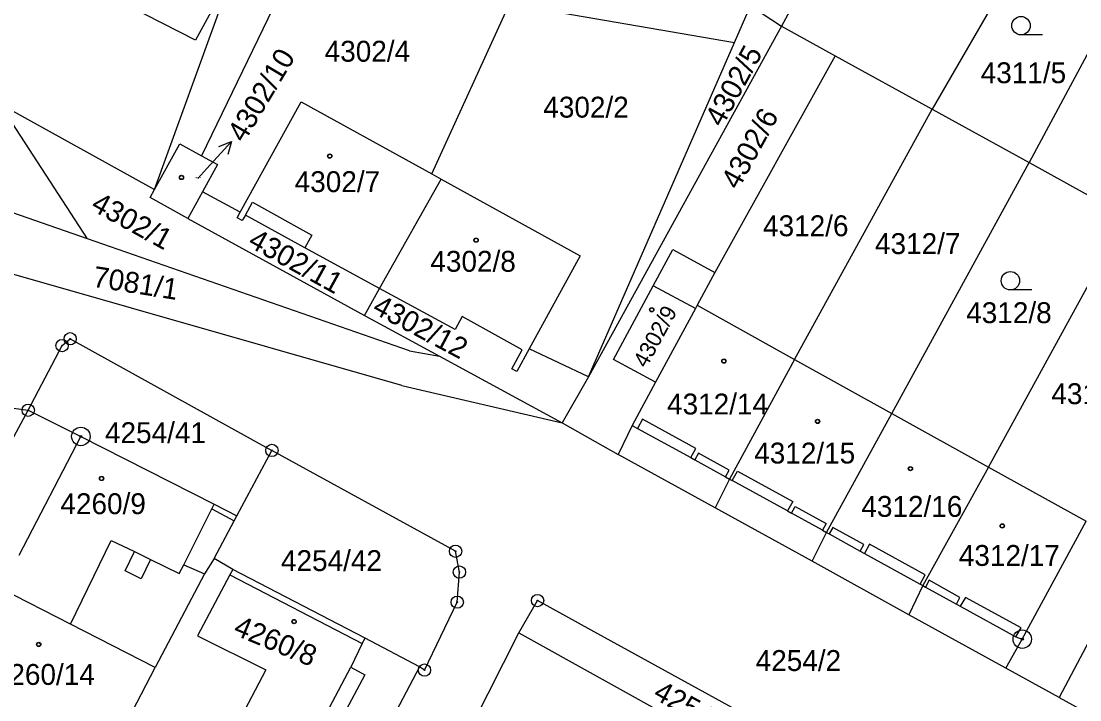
# Model space of a CAD drawing. Extents: x -593183 to -588034, y -1130415 to -1124994.
# Drawn here: x -589711.3 to -589625.1, y -1129154.2 to -1129099 of the extents above; entities that cross this region are included whole.
import ezdxf

# ---------------------------------------------------------------- set-up
doc = ezdxf.new("R2010")
doc.units = 0
for name, color, linetype in [('Vrstva 1', 7, 'Continuous'), ('Vrstva 16', 7, 'Continuous'), ('Vrstva 18', 7, 'Continuous'), ('Vrstva 19', 7, 'Continuous'), ('Vrstva 24', 7, 'Continuous'), ('Vrstva 25', 7, 'Continuous'), ('Vrstva 4', 7, 'Continuous')]:
    doc.layers.add(name, color=color, linetype=linetype)

msp = doc.modelspace()

# ---------------------------------------------------------------- linework, layer by layer
at = {"layer": 'Vrstva 1'}
for p, q in [((-589644.82, -1129091.02), (-589649.4, -1129099.44)), ((-589629.01, -1129092.12), (-589637.13, -1129106.19)), ((-589697.06, -1129100.56), (-589710.8, -1129093.55)), ((-589700.4, -1129112.72), (-589693.9, -1129094.74)), ((-589693.9, -1129094.74), (-589697.06, -1129100.56)), ((-589689.45, -1129095.22), (-589696.57, -1129109.98)), ((-589677.84, -1129111.44), (-589671.52, -1129097.61)), ((-589671.52, -1129097.61), (-589653.21, -1129100.77)), ((-589653.21, -1129100.77), (-589651.9, -1129097.77)), ((-589651.9, -1129097.77), (-589649.4, -1129099.44)), ((-589622.7, -1129098.32), (-589629.24, -1129110.53)), ((-589649.4, -1129099.44), (-589665.09, -1129127.96)), ((-589649.4, -1129099.44), (-589645.01, -1129101.85)), ((-589665.09, -1129127.96), (-589653.21, -1129100.77)), ((-589645.01, -1129101.85), (-589654.81, -1129119.46)), ((-589645.01, -1129101.85), (-589637.13, -1129106.19)), ((-589713.02, -1129105.74), (-589700.4, -1129112.72)), ((-589705.86, -1129116.73), (-589713.02, -1129105.74)), ((-589693.43, -1129114.57), (-589688.46, -1129105.58)), ((-589688.46, -1129105.58), (-589677.84, -1129111.44)), ((-589648.32, -1129126.55), (-589637.13, -1129106.19)), ((-589637.13, -1129106.19), (-589629.24, -1129110.53)), ((-589700.4, -1129112.72), (-589698.35, -1129109)), ((-589698.35, -1129109), (-589696.57, -1129109.98)), ((-589696.57, -1129109.98), (-589695.28, -1129110.69)), ((-589695.28, -1129110.69), (-589696.51, -1129112.91)), ((-589640.42, -1129130.93), (-589629.24, -1129110.53)), ((-589629.24, -1129110.53), (-589621.36, -1129114.88)), ((-589677.84, -1129111.44), (-589677.07, -1129111.87)), ((-589682.11, -1129120.78), (-589677.07, -1129111.87)), ((-589677.07, -1129111.87), (-589665.76, -1129118.11)), ((-589705.86, -1129116.73), (-589717.89, -1129112.55)), ((-589700.76, -1129113.38), (-589700.4, -1129112.72)), ((-589696.51, -1129112.91), (-589697.7, -1129115.07)), ((-589693.43, -1129114.57), (-589696.51, -1129112.91)), ((-589697.7, -1129115.07), (-589700.76, -1129113.38)), ((-589693.67, -1129115.01), (-589693.43, -1129114.57)), ((-589693.27, -1129115.23), (-589693.67, -1129115.01)), ((-589693, -1129114.8), (-589693.27, -1129115.23)), ((-589688.17, -1129117.46), (-589693, -1129114.8)), ((-589632.54, -1129135.3), (-589621.36, -1129114.88)), ((-589697.7, -1129115.07), (-589683.31, -1129122.97)), ((-589679.66, -1129125.84), (-589705.86, -1129116.73)), ((-589682.11, -1129120.78), (-589688.17, -1129117.46)), ((-589659.84, -1129120.55), (-589658.24, -1129117.6)), ((-589658.24, -1129117.6), (-589654.81, -1129119.46)), ((-589680.28, -1129128.67), (-589718.86, -1129117.64)), ((-589665.76, -1129118.11), (-589669.91, -1129125.67)), ((-589654.81, -1129119.46), (-589656.26, -1129122.14)), ((-589683.31, -1129122.97), (-589682.11, -1129120.78)), ((-589675.95, -1129124.1), (-589682.11, -1129120.78)), ((-589663.06, -1129126.54), (-589659.84, -1129120.55)), ((-589609.52, -1129121.39), (-589626.8, -1129154.04)), ((-589656.4, -1129122.41), (-589659.63, -1129128.39)), ((-589656.26, -1129122.14), (-589656.4, -1129122.41)), ((-589656.26, -1129122.14), (-589648.32, -1129126.55)), ((-589683.31, -1129122.97), (-589677.23, -1129126.27)), ((-589675.38, -1129123.06), (-589675.95, -1129124.1)), ((-589670.48, -1129125.77), (-589675.38, -1129123.06)), ((-589710.68, -1129130.68), (-589707.93, -1129125.42)), ((-589679.66, -1129125.84), (-589677.23, -1129126.27)), ((-589671.33, -1129127.31), (-589670.48, -1129125.77)), ((-589669.91, -1129125.67), (-589670.93, -1129127.53)), ((-589665.09, -1129127.96), (-589669.91, -1129125.67)), ((-589677.23, -1129126.27), (-589667.24, -1129131.69)), ((-589659.63, -1129128.39), (-589663.06, -1129126.54)), ((-589648.32, -1129126.55), (-589653.62, -1129136.27)), ((-589648.32, -1129126.55), (-589640.42, -1129130.93)), ((-589670.93, -1129127.53), (-589671.33, -1129127.31)), ((-589665.09, -1129127.96), (-589667.24, -1129131.69)), ((-589680.28, -1129128.67), (-589667.24, -1129131.69)), ((-589659.63, -1129128.39), (-589661.53, -1129131.91)), ((-589712.48, -1129130.43), (-589710.68, -1129130.68)), ((-589715.72, -1129139.97), (-589710.68, -1129130.68)), ((-589710.68, -1129130.68), (-589706.4, -1129132.81)), ((-589645.74, -1129140.61), (-589640.42, -1129130.93)), ((-589640.42, -1129130.93), (-589632.54, -1129135.3)), ((-589667.24, -1129131.69), (-589662.68, -1129134.27)), ((-589661.53, -1129131.91), (-589662.68, -1129134.27)), ((-589706.4, -1129132.81), (-589695.54, -1129138.33)), ((-589693.71, -1129139.26), (-589690.85, -1129133.94)), ((-589654.79, -1129138.62), (-589662.68, -1129134.27)), ((-589632.54, -1129135.3), (-589637.9, -1129144.94)), ((-589632.54, -1129135.3), (-589624.6, -1129139.71)), ((-589653.62, -1129136.27), (-589654.79, -1129138.62)), ((-589695.54, -1129138.33), (-589693.71, -1129139.26)), ((-589646.9, -1129142.96), (-589654.79, -1129138.62)), ((-589695.56, -1129142.73), (-589693.93, -1129139.67)), ((-589693.93, -1129139.67), (-589693.71, -1129139.26)), ((-589629.8, -1129149.3), (-589624.6, -1129139.71)), ((-589646.9, -1129142.96), (-589645.74, -1129140.61)), ((-589695.56, -1129142.73), (-589696.35, -1129143.98)), ((-589694.04, -1129143.63), (-589695.56, -1129142.73)), ((-589639.02, -1129147.31), (-589646.9, -1129142.96)), ((-589696.35, -1129143.98), (-589700.34, -1129151.61)), ((-589683.26, -1129149.22), (-589694.04, -1129143.63)), ((-589637.9, -1129144.94), (-589639.02, -1129147.31)), ((-589707.24, -1129148.08), (-589712.85, -1129145.21)), ((-589678.44, -1129151.81), (-589675.77, -1129146.29)), ((-589670.76, -1129148.79), (-589669.24, -1129146.16)), ((-589631.14, -1129151.65), (-589639.02, -1129147.31)), ((-589700.34, -1129151.61), (-589707.24, -1129148.08)), ((-589678.85, -1129151.54), (-589683.26, -1129149.22)), ((-589677.93, -1129162.91), (-589670.76, -1129148.79)), ((-589670.76, -1129148.79), (-589640.85, -1129165.38)), ((-589631.14, -1129151.65), (-589629.8, -1129149.3)), ((-589702.2, -1129155.16), (-589700.34, -1129151.61)), ((-589678.85, -1129151.54), (-589685.34, -1129163.96)), ((-589678.44, -1129151.81), (-589678.85, -1129151.54)), ((-589626.8, -1129154.04), (-589631.14, -1129151.65)), ((-589626.8, -1129154.04), (-589623.25, -1129156))]:
    msp.add_line(p, q, dxfattribs=at)
for points in [[(-589707.93, -1129125.42), (-589707.27, -1129124.86), (-589690.85, -1129133.94)], [(-589675.77, -1129146.29), (-589675.6, -1129143.84), (-589675.91, -1129142.15), (-589690.85, -1129133.94)], [(-589639.45, -1129162.54), (-589664.88, -1129148.56), (-589669.24, -1129146.16)]]:
    msp.add_lwpolyline(points, dxfattribs=at)
at = {"layer": 'Vrstva 16'}
msp.add_line((-589696.88, -1129111.81), (-589696.16, -1129111.02), dxfattribs=at)
at = {"layer": 'Vrstva 24'}
for centre, radius in [((-589707.27, -1129124.86), 0.5), ((-589707.93, -1129125.42), 0.5), ((-589707.93, -1129125.42), 0.0327), ((-589707.27, -1129124.86), 0.0327), ((-589710.68, -1129130.68), 0.5), ((-589710.68, -1129130.68), 0.0327), ((-589706.4, -1129132.81), 0.75), ((-589706.4, -1129132.81), 0.0903), ((-589690.85, -1129133.94), 0.5), ((-589690.85, -1129133.94), 0.0327), ((-589675.91, -1129142.15), 0.5), ((-589675.91, -1129142.15), 0.0327), ((-589675.6, -1129143.84), 0.5), ((-589675.6, -1129143.84), 0.0327), ((-589675.77, -1129146.29), 0.5), ((-589669.24, -1129146.16), 0.5), ((-589675.77, -1129146.29), 0.0327), ((-589669.24, -1129146.16), 0.0327), ((-589629.8, -1129149.3), 0.75), ((-589629.8, -1129149.3), 0.0903), ((-589678.44, -1129151.81), 0.5), ((-589678.44, -1129151.81), 0.0327)]:
    msp.add_circle(centre, radius, dxfattribs=at)
at = {"layer": 'Vrstva 25'}
for p, q in [((-589628.15, -1129100.14), (-589629.9, -1129100.14)), ((-589696.16, -1129111.02), (-589694.133, -1129108.808)), ((-589629.01, -1129120.89), (-589630.76, -1129120.89))]:
    msp.add_line(p, q, dxfattribs=at)
msp.add_lwpolyline([(-589695.178, -1129109.208), (-589694.133, -1129108.808), (-589694.44, -1129109.883)], dxfattribs=at)
for centre, radius in [((-589629.9, -1129099.39), 0.75), ((-589686.15, -1129110), 0.175), ((-589686.15, -1129110), 0.15), ((-589698.21, -1129111.74), 0.175), ((-589698.21, -1129111.74), 0.15), ((-589674.24, -1129116.84), 0.175), ((-589674.24, -1129116.84), 0.15), ((-589630.76, -1129120.14), 0.75), ((-589659.95, -1129122.5), 0.175), ((-589659.95, -1129122.5), 0.15), ((-589654.08, -1129126.68), 0.175), ((-589654.08, -1129126.68), 0.15), ((-589646.45, -1129131.58), 0.175), ((-589646.45, -1129131.58), 0.15), ((-589638.9, -1129135.43), 0.175), ((-589638.9, -1129135.43), 0.15), ((-589704.71, -1129136.23), 0.175), ((-589704.71, -1129136.23), 0.15), ((-589631.43, -1129140.09), 0.175), ((-589631.43, -1129140.09), 0.15), ((-589689.05, -1129147.87), 0.175), ((-589689.05, -1129147.87), 0.15), ((-589709.83, -1129149.73), 0.175), ((-589709.83, -1129149.73), 0.15)]:
    msp.add_circle(centre, radius, dxfattribs=at)
at = {"layer": 'Vrstva 4'}
for p, q in [((-589693, -1129114.8), (-589692.43, -1129113.76)), ((-589692.43, -1129113.76), (-589687.6, -1129116.42)), ((-589687.6, -1129116.42), (-589688.17, -1129117.46)), ((-589656.4, -1129122.41), (-589659.84, -1129120.55)), ((-589660.7, -1129131.41), (-589661.1, -1129132.15)), ((-589656.36, -1129133.8), (-589660.7, -1129131.41)), ((-589661.53, -1129131.91), (-589661.1, -1129132.15)), ((-589661.1, -1129132.15), (-589656.77, -1129134.53)), ((-589711.43, -1129142.48), (-589706.4, -1129132.81)), ((-589656.77, -1129134.53), (-589656.36, -1129133.8)), ((-589656.77, -1129134.53), (-589656.45, -1129134.71)), ((-589656.15, -1129134.17), (-589656.45, -1129134.71)), ((-589656.45, -1129134.71), (-589653.94, -1129136.09)), ((-589653.65, -1129135.56), (-589656.15, -1129134.17)), ((-589653.94, -1129136.09), (-589653.65, -1129135.56)), ((-589653.39, -1129136.4), (-589652.96, -1129135.63)), ((-589652.96, -1129135.63), (-589648.48, -1129138.09)), ((-589653.94, -1129136.09), (-589653.62, -1129136.27)), ((-589653.62, -1129136.27), (-589653.39, -1129136.4)), ((-589648.91, -1129138.87), (-589653.39, -1129136.4)), ((-589648.48, -1129138.09), (-589648.91, -1129138.87)), ((-589698.03, -1129143.25), (-589695.74, -1129138.71)), ((-589695.74, -1129138.71), (-589695.54, -1129138.33)), ((-589695.74, -1129138.71), (-589693.93, -1129139.67)), ((-589648.91, -1129138.87), (-589648.58, -1129139.04)), ((-589648.58, -1129139.04), (-589648.29, -1129138.51)), ((-589646.05, -1129140.44), (-589648.58, -1129139.04)), ((-589648.29, -1129138.51), (-589645.76, -1129139.9)), ((-589645.76, -1129139.9), (-589646.05, -1129140.44)), ((-589646.05, -1129140.44), (-589645.74, -1129140.61)), ((-589645.74, -1129140.61), (-589645.5, -1129140.74)), ((-589645.21, -1129140.22), (-589645.5, -1129140.74)), ((-589645.5, -1129140.74), (-589642.98, -1129142.13)), ((-589642.69, -1129141.6), (-589645.21, -1129140.22)), ((-589707.24, -1129148.08), (-589703.92, -1129141.26)), ((-589703.92, -1129141.26), (-589702.03, -1129142.18)), ((-589642.98, -1129142.13), (-589642.69, -1129141.6)), ((-589642.23, -1129141.57), (-589642.64, -1129142.32)), ((-589637.69, -1129144.06), (-589642.23, -1129141.57)), ((-589702.8, -1129143.75), (-589702.03, -1129142.18)), ((-589702.03, -1129142.18), (-589700.73, -1129142.82)), ((-589642.98, -1129142.13), (-589642.64, -1129142.32)), ((-589642.64, -1129142.32), (-589638.11, -1129144.82)), ((-589700.73, -1129142.82), (-589701.5, -1129144.39)), ((-589700.73, -1129142.82), (-589698.39, -1129143.96)), ((-589698.39, -1129143.96), (-589698.03, -1129143.25)), ((-589698.03, -1129143.25), (-589696.35, -1129143.98)), ((-589701.5, -1129144.39), (-589702.8, -1129143.75)), ((-589694.27, -1129144.07), (-589696.91, -1129149.02)), ((-589694.04, -1129143.63), (-589694.27, -1129144.07)), ((-589694.27, -1129144.07), (-589683.51, -1129149.66)), ((-589638.11, -1129144.82), (-589637.69, -1129144.06)), ((-589638.11, -1129144.82), (-589637.9, -1129144.94)), ((-589637.9, -1129144.94), (-589637.67, -1129145.06)), ((-589637.37, -1129144.51), (-589637.67, -1129145.06)), ((-589637.67, -1129145.06), (-589635.16, -1129146.44)), ((-589634.87, -1129145.9), (-589637.37, -1129144.51)), ((-589635.16, -1129146.44), (-589634.87, -1129145.9)), ((-589634.43, -1129145.9), (-589634.85, -1129146.61)), ((-589629.89, -1129148.37), (-589634.43, -1129145.9)), ((-589635.16, -1129146.44), (-589634.85, -1129146.61)), ((-589634.85, -1129146.61), (-589630.31, -1129149.12)), ((-589630.31, -1129149.12), (-589629.89, -1129148.37)), ((-589696.91, -1129149.02), (-589691.36, -1129151.79)), ((-589683.51, -1129149.66), (-589683.26, -1129149.22)), ((-589630.31, -1129149.12), (-589629.8, -1129149.3)), ((-589683.51, -1129149.66), (-589684.44, -1129151.58)), ((-589691.36, -1129151.79), (-589695.06, -1129158.89)), ((-589686.17, -1129154.85), (-589684.44, -1129151.58)), ((-589684.44, -1129151.58), (-589683.29, -1129152.19)), ((-589683.29, -1129152.19), (-589685.02, -1129155.46))]:
    msp.add_line(p, q, dxfattribs=at)

# ---------------------------------------------------------------- texts
at = {"layer": 'Vrstva 16'}
msp.add_text('4302/10', height=1.7, rotation=59.07006, dxfattribs=at).set_placement((-589693.122, -1129108.981))
at = {"layer": 'Vrstva 18'}
for s, p in [('4302/4', (-589686.56, -1129102.32)), ('4311/5', (-589633.18, -1129104.07)), ('4302/2', (-589668.77, -1129106.87)), ('4312/6', (-589650.89, -1129116.52)), ('4312/7', (-589641.78, -1129117.97)), ('4312/8', (-589634.36, -1129123.59)), ('4312/9', (-589627.43, -1129130.18)), ('4254/41', (-589704.435, -1129133.35)), ('4254/42', (-589690.117, -1129143.76)), ('4254/2', (-589651.49, -1129151.89))]:
    msp.add_text(s, height=1.7, dxfattribs=at).set_placement(p)
for s, rotation, p in [('4302/5', 61.31871, (-589654.22, -1129107.72)), ('4302/6', 61.31871, (-589652.91, -1129112.82)), ('4302/1', 331.13394, (-589705.68, -1129114.33)), ('4302/11', 331.13394, (-589692.9, -1129117.3)), ('7081/1', 351, (-589705.5, -1129120.62)), ('4302/12', 332.03286, (-589682.781, -1129122.706)), ('4254/34', 331.26021, (-589659.932, -1129154.076))]:
    msp.add_text(s, height=1.7, rotation=rotation, dxfattribs=at).set_placement(p)
at = {"layer": 'Vrstva 19'}
for s, height, p in [('4302/7', 1.7, (-589689, -1129112.93)), ('4302/10', 0.1, (-589697.123, -1129111.81)), ('4302/8', 1.7, (-589677.96, -1129119.41)), ('4312/14', 1.7, (-589658.7, -1129131.02)), ('4312/15', 1.7, (-589651.61, -1129135.01)), ('4260/9', 1.7, (-589708.06, -1129139.13)), ('4312/16', 1.7, (-589642.89, -1129139.35)), ('4312/17', 1.7, (-589634.96, -1129143.34)), ('4260/14', 1.7, (-589713.48, -1129153.02))]:
    msp.add_text(s, height=height, dxfattribs=at).set_placement(p)
for s, height, rotation, p in [('4302/9', 1.3, 61.31871, (-589660.39, -1129127.31)), ('4260/8', 1.7, 337.38012, (-589694.08, -1129148.89))]:
    msp.add_text(s, height=height, rotation=rotation, dxfattribs=at).set_placement(p)

doc.saveas('drawing.dxf')
